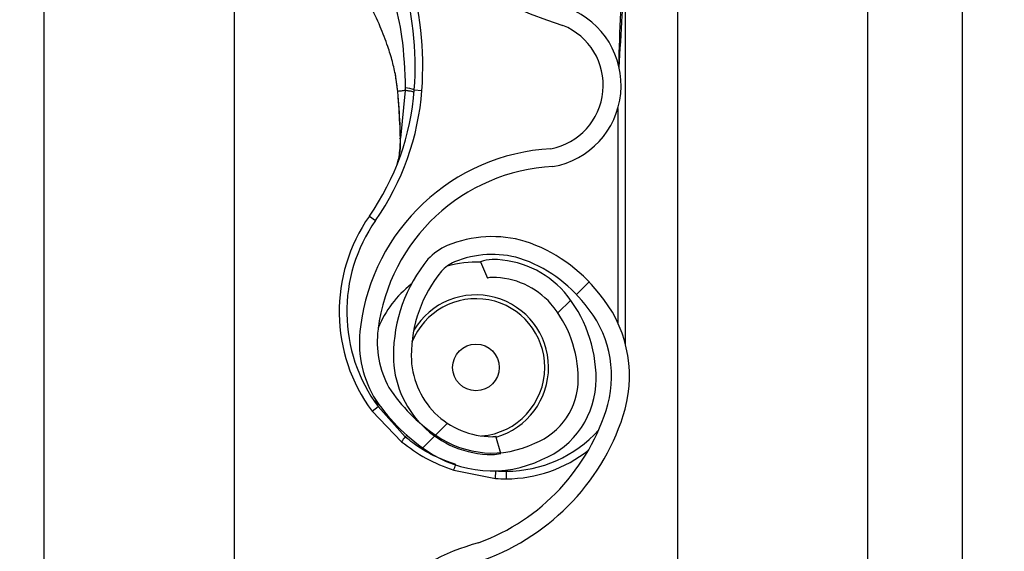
# Model space of a CAD drawing. Header units: inches. Extents: x 170 to 284, y 215 to 248.
# Tile 459 of 656: x 210.7657 to 210.8988, y 222.9199 to 222.9918. Entities that reach past the tile are written whole.
import ezdxf

# ---------------------------------------------------------------- set-up
doc = ezdxf.new("R2010")
doc.units = ezdxf.units.IN
doc.header["$LTSCALE"] = 0.25
doc.header["$MEASUREMENT"] = 0
doc.layers.add('ANNOTATIONS', color=1, linetype='Continuous')
doc.layers.add('RH FRONT OF HOOD', color=7, linetype='Continuous')
doc.styles.add('ARIAL', font='arial.ttf', dxfattribs={"height": 0.09375})
doc.dimstyles.new('STANDARD$0', dxfattribs={"dimtxt": 0.09375, "dimasz": 0.09375, "dimexe": 0.03125, "dimexo": 0.046875, "dimgap": 0.09, "dimtad": 0, "dimtih": 1, "dimtoh": 1, "dimdec": 4, "dimzin": 0, "dimdsep": 46, "dimtxsty": 'ARIAL', "dimcen": 0.09, "dimadec": 0, "dimazin": 0, "dimtfac": 1, "dimtdec": 4, "dimtofl": 0, "dimtmove": 0, "dimatfit": 1, "dimfxl": 1, "dimtolj": 1, "dimtzin": 0, "dimarcsym": 0})
pattern_1 = [(45, (200.7563139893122, 218.4993357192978), (-0.03026527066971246, 0.03026527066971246), [])]

# ---------------------------------------------------------------- blocks, each defined once
blk = doc.blocks.new('*D78')
at = {"layer": 'ANNOTATIONS', "color": 0, "lineweight": -2, "transparency": 16777216}
for p, q in [((210.8125819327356, 224.1544254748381), (212.2530253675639, 224.1544254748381)), ((212.2217753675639, 224.0606754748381), (212.2217753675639, 222.3404997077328)), ((212.2217753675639, 220.1854637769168), (212.2217753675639, 221.9056395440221)), ((211.491250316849, 220.0917137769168), (212.2530253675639, 220.0917137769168))]:
    blk.add_line(p, q, dxfattribs=at)
at = {"layer": 'ANNOTATIONS', "color": 0, "transparency": 16777216}
for points in [[(212.2061503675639, 224.0606754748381), (212.2374003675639, 224.0606754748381), (212.2217753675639, 224.1544254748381)], [(212.2061503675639, 220.1854637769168), (212.2374003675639, 220.1854637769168), (212.2217753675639, 220.0917137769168)]]:
    blk.add_solid(points, dxfattribs=at)
at = {"layer": 'defpoints', "color": 0, "transparency": 16777216}
for p in [(210.7657069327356, 224.1544254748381), (211.444375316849, 220.0917137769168), (212.2217753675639, 220.0917137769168)]:
    blk.add_point(p, dxfattribs=at)
at = {"layer": 'ANNOTATIONS', "color": 0, "transparency": 16777216, "insert": (212.2217753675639, 222.1230696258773), "char_height": 0.09375, "attachment_point": 5, "style": 'ARIAL'}
blk.add_mtext('\\A1;OPENING\\PHEIGHT', dxfattribs=at)

msp = doc.modelspace()

# ---------------------------------------------------------------- hatches: boundary and pattern name
at = {"layer": 'RH FRONT OF HOOD'}
h = msp.add_hatch(dxfattribs=at)
h.set_pattern_fill('ANSI31', color=256, scale=0.34241245, angle=2.8e-322, style=0)
h.set_pattern_definition(pattern_1)
edge = h.paths.add_edge_path(flags=0)
edge.add_arc((210.829581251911, 222.9552441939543), 0.001712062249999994, 450.0000000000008, 472.2104203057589)
edge.add_line((210.8289340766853, 222.9568292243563), (210.8280215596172, 222.959064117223))
edge.add_arc((210.829581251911, 222.9552441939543), 0.004126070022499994, 450, 472.2104203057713, ccw=False)
edge.add_arc((210.829581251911, 222.9463414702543), 0.01302879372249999, 401.47616737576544, 450, ccw=False)
edge.add_arc((210.825335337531, 222.9431912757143), 0.01830194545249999, 359.9999999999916, 400.0613730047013, ccw=False)
edge.add_arc((210.831875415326, 222.9431912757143), 0.01176186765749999, 292.1408576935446, 359.99999999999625, ccw=False)
edge.add_arc((210.829581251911, 222.9464441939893), 0.01566536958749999, 235.2570680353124, 295.43079980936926, ccw=False)
edge.add_arc((210.834820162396, 222.9545593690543), 0.02532140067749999, 212.8542481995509, 235.9809333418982, ccw=False)
edge.add_arc((210.826670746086, 222.9481904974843), 0.01504902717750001, 172.1557183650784, 209.3146496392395, ccw=False)
edge.add_arc((210.839100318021, 222.9468550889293), 0.02754708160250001, 453.30850314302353, 532.9325737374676, ccw=False)
edge.add_arc((210.835847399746, 222.9829453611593), 0.008748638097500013, 280.9586189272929, 427.9414322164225)
edge.add_arc((210.8557071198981, 223.0452986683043), 0.05672062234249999, 179.5706357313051, 253.0098997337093, ccw=False)
edge.add_arc((211.014038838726, 223.0464971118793), 0.2150521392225, 163.4260275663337, 180.2060536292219, ccw=False)
edge.add_arc((210.835265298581, 223.0986465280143), 0.02884824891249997, 465.1588434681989, 521.4137567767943, ccw=False)
edge.add_arc((210.817939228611, 223.1531928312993), 0.0284373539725, 290.1205938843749, 343.719067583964)
edge.add_arc((210.830779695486, 223.1490153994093), 0.01494630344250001, 345.2914408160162, 400.5471921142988)
edge.add_arc((210.827355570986, 223.1472006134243), 0.0187470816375, 397.9578745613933, 431.4396159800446)
edge.add_arc((210.829581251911, 223.1520286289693), 0.0134739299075, 433.8775574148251, 472.273645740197)
edge.add_arc((210.827013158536, 223.1590480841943), 0.006011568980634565, 474.9825325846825, 495.7175736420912)
edge.add_arc((210.836806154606, 223.1517889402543), 0.01816498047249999, 500.8992600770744, 539.9999999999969)
edge.add_arc((210.829581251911, 223.1517889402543), 0.01094007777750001, 539.9999999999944, 629.9999999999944)
edge.add_arc((210.829581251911, 223.1427150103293), 0.001866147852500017, 269.9999999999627, 285.6422464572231)
edge.add_line((210.8300844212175, 223.1409179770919), (210.8307353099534, 223.1385933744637))
edge.add_arc((210.829581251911, 223.1427150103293), 0.004280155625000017, 269.9999999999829, 285.64224645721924, ccw=False)
edge.add_arc((210.829581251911, 223.1517889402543), 0.01335408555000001, 179.9999999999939, 269.999999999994, ccw=False)
edge.add_arc((210.836806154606, 223.1517889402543), 0.020578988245, 500.6113583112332, 539.9999999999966, ccw=False)
edge.add_arc((210.827013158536, 223.1590480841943), 0.008425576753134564, 474.5776671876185, 496.4997109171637, ccw=False)
edge.add_arc((210.829581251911, 223.1520286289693), 0.01588793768, 433.69030225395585, 472.47058069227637, ccw=False)
edge.add_arc((210.827355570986, 223.1472006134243), 0.02116108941, 398.10453077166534, 431.57717173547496, ccw=False)
edge.add_arc((210.830779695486, 223.1490153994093), 0.01736031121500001, 345.18024813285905, 400.3658533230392, ccw=False)
edge.add_arc((210.817939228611, 223.1531928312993), 0.030851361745, 289.9181572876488, 343.7795375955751, ccw=False)
edge.add_arc((210.835265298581, 223.0986465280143), 0.02643424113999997, 464.9417095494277, 521.3236131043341)
edge.add_arc((211.014038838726, 223.0464971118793), 0.21263813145, 523.4376684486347, 540.2096895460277)
edge.add_arc((210.8557071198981, 223.0452986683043), 0.05430661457, 539.5566266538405, 613.1145348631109)
edge.add_arc((210.835847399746, 222.9829453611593), 0.01116264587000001, 280.06103888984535, 428.5290871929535, ccw=False)
edge.add_arc((210.839100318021, 222.9468550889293), 0.02513307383, 452.9714001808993, 532.9706577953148)
edge.add_arc((210.826670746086, 222.9481904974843), 0.01263501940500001, 532.0830472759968, 568.9826967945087)
edge.add_arc((210.834820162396, 222.9545593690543), 0.022907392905, 213.0443063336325, 236.0197152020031)
edge.add_arc((210.829581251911, 222.9464441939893), 0.01325136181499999, 235.1922404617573, 295.7352497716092)
edge.add_arc((210.831875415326, 222.9431912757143), 0.009347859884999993, 291.7225241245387, 359.9999999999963)
edge.add_arc((210.825335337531, 222.9431912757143), 0.01588793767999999, 359.9999999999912, 399.9521788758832)
edge.add_arc((210.829581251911, 222.9463414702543), 0.01061478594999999, 401.6345013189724, 450.0000000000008)
h = msp.add_hatch(dxfattribs=at)
h.set_pattern_fill('ANSI31', color=256, scale=0.34241245, angle=2.8e-322, style=0)
h.set_pattern_definition(pattern_1)
edge = h.paths.add_edge_path(flags=0)
edge.add_arc((210.829581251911, 222.7497967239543), 0.001712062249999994, 450.0000000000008, 472.2104203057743)
edge.add_line((210.8289340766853, 222.7513817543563), (210.8280215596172, 222.753616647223))
edge.add_arc((210.829581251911, 222.7497967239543), 0.004126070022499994, 450, 472.2104203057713, ccw=False)
edge.add_arc((210.829581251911, 222.7408940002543), 0.01302879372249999, 401.4761673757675, 450, ccw=False)
edge.add_arc((210.825335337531, 222.7377438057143), 0.01830194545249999, 359.99999999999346, 400.0613730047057, ccw=False)
edge.add_arc((210.831875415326, 222.7377438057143), 0.01176186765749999, 292.14085769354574, 359.99999999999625, ccw=False)
edge.add_arc((210.829581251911, 222.7409967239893), 0.01566536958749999, 235.2570680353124, 295.43079980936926, ccw=False)
edge.add_arc((210.834820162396, 222.7491118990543), 0.02532140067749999, 212.8542481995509, 235.9809333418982, ccw=False)
edge.add_arc((210.826670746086, 222.7427430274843), 0.01504902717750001, 172.1557183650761, 209.3146496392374, ccw=False)
edge.add_arc((210.839100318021, 222.7414076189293), 0.02754708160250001, 453.3085031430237, 532.9325737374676, ccw=False)
edge.add_arc((210.835847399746, 222.7774978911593), 0.008748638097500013, 280.9586189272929, 427.9414322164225)
edge.add_arc((210.8557071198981, 222.8398511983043), 0.05672062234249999, 179.5706357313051, 253.0098997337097, ccw=False)
edge.add_arc((211.014038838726, 222.8410496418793), 0.2150521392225, 163.4260275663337, 180.2060536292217, ccw=False)
edge.add_arc((210.835265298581, 222.8931990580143), 0.02884824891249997, 465.1588434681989, 521.4137567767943, ccw=False)
edge.add_arc((210.817939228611, 222.9477453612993), 0.0284373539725, 290.1205938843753, 343.7190675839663)
edge.add_arc((210.830779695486, 222.9435679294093), 0.01494630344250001, 345.2914408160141, 400.5471921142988)
edge.add_arc((210.827355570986, 222.9417531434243), 0.0187470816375, 397.9578745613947, 431.4396159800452)
edge.add_arc((210.829581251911, 222.9465811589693), 0.0134739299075, 433.8775574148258, 472.273645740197)
edge.add_arc((210.827013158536, 222.9536006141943), 0.006011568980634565, 474.98253258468, 495.7175736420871)
edge.add_arc((210.836806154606, 222.9463414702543), 0.01816498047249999, 500.8992600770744, 539.9999999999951)
edge.add_arc((210.829581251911, 222.9463414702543), 0.01094007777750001, 539.9999999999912, 629.9999999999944)
edge.add_arc((210.829581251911, 222.9372675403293), 0.001866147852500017, 269.9999999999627, 285.6422464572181)
edge.add_line((210.8300844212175, 222.9354705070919), (210.8307353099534, 222.9331459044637))
edge.add_arc((210.829581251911, 222.9372675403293), 0.004280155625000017, 269.9999999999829, 285.642246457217, ccw=False)
edge.add_arc((210.829581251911, 222.9463414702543), 0.01335408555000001, 179.9999999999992, 269.999999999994, ccw=False)
edge.add_arc((210.836806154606, 222.9463414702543), 0.020578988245, 500.6113583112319, 540, ccw=False)
edge.add_arc((210.827013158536, 222.9536006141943), 0.008425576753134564, 474.5776671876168, 496.4997109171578, ccw=False)
edge.add_arc((210.829581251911, 222.9465811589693), 0.01588793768, 433.69030225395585, 472.47058069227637, ccw=False)
edge.add_arc((210.827355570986, 222.9417531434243), 0.02116108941, 398.1045307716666, 431.57717173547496, ccw=False)
edge.add_arc((210.830779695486, 222.9435679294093), 0.01736031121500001, 345.18024813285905, 400.3658533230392, ccw=False)
edge.add_arc((210.817939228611, 222.9477453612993), 0.030851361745, 289.91815728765, 343.7795375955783, ccw=False)
edge.add_arc((210.835265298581, 222.8931990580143), 0.02643424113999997, 464.941709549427, 521.3236131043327)
edge.add_arc((211.014038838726, 222.8410496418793), 0.21263813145, 523.4376684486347, 540.2096895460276)
edge.add_arc((210.8557071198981, 222.8398511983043), 0.05430661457, 539.5566266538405, 613.1145348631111)
edge.add_arc((210.835847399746, 222.7774978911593), 0.01116264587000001, 280.06103888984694, 428.52908719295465, ccw=False)
edge.add_arc((210.839100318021, 222.7414076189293), 0.02513307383, 452.9714001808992, 532.970657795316)
edge.add_arc((210.826670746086, 222.7427430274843), 0.01263501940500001, 532.0830472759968, 568.9826967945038)
edge.add_arc((210.834820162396, 222.7491118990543), 0.022907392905, 213.0443063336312, 236.0197152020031)
edge.add_arc((210.829581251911, 222.7409967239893), 0.01325136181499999, 235.1922404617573, 295.7352497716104)
edge.add_arc((210.831875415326, 222.7377438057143), 0.009347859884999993, 291.7225241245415, 359.9999999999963)
edge.add_arc((210.825335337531, 222.7377438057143), 0.01588793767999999, 359.9999999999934, 399.9521788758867)
edge.add_arc((210.829581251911, 222.7408940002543), 0.01061478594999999, 401.6345013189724, 450.0000000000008)

# ---------------------------------------------------------------- linework, layer by layer
for p, q in [((210.8546275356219, 224.3444764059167), (210.8546275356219, 220.0917137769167)), ((210.8803084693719, 224.3444764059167), (210.8803084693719, 220.0917137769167)), ((210.8931489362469, 220.0917137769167), (210.8931489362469, 224.3444764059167)), ((210.7690244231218, 220.0917137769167), (210.7690244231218, 224.2497177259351)), ((210.7947053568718, 223.0399275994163), (210.7947053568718, 222.847553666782)), ((210.8475911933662, 222.9478985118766), (210.8475911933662, 223.0003207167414)), ((210.8164238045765, 222.9846714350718), (210.8167886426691, 222.9820923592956)), ((210.8168306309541, 222.9819400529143), (210.8168166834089, 222.982107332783)), ((210.8178317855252, 222.9822362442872), (210.8171816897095, 222.9758022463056)), ((210.8190535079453, 222.9823354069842), (210.8200779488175, 222.982259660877)), ((210.8465639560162, 222.9798212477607), (210.8465639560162, 222.9507954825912)), ((210.8129731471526, 222.9652473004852), (210.813815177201, 222.964658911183)), ((210.8280215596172, 222.9590641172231), (210.8289340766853, 222.9568292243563)), ((210.8138215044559, 222.9404091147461), (210.8141625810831, 222.9394637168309)), ((210.8133370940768, 222.9388523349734), (210.8141625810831, 222.9394637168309)), ((210.8178218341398, 222.9353716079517), (210.8141625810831, 222.9394637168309)), ((210.8133370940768, 222.9388523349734), (210.8173154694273, 222.9347076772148)), ((210.8178218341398, 222.9353716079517), (210.8180455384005, 222.9355913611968)), ((210.8307353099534, 222.9331459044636), (210.8300844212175, 222.9354705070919)), ((210.8243828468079, 222.9308527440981), (210.8300214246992, 222.9297517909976)), ((210.8300214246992, 222.9297517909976), (210.8300885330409, 222.9307768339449)), ((210.8314978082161, 222.9297035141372), (210.8314978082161, 222.9307307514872))]:
    msp.add_line(p, q, dxfattribs=at)
at = {"layer": 'RH FRONT OF HOOD', "flags": 128}
msp.add_lwpolyline([(210.8171481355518, 222.9757335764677), (210.8171203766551, 222.9757411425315), (210.8171013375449, 222.9757494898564), (210.8170915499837, 222.9757583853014), (210.8170912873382, 222.9757675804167), (210.8171005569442, 222.9757768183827), (210.8171190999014, 222.9757858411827), (210.8171463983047, 222.97579439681), (210.8171816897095, 222.9758022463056)], dxfattribs=at)
at = {"layer": 'RH FRONT OF HOOD'}
msp.add_circle((210.8273888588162, 222.9447696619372), 0.00315523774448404, dxfattribs=at)
for centre, radius, start, end in [((210.8557071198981, 223.0452986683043), 0.05672062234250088, 179.5706357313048, 253.009899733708), ((210.7760269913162, 222.9855167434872), 0.04314396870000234, 355.771303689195, 16.94846748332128), ((210.7760269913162, 222.9855167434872), 0.04417120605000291, 355.7713036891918, 16.94846748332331), ((210.835847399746, 222.9829453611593), 0.01116264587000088, 280.0610388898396, 68.52908719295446), ((210.835847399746, 222.9829453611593), 0.008748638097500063, 280.9586189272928, 67.94143221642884), ((210.7849054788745, 222.9848602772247), 0.03424124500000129, 325.0551237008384, 355.771303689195), ((210.7849054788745, 222.9848602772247), 0.03526848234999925, 325.0551237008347, 355.7713036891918), ((210.8168402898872, 222.9817622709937), 0.0001780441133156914, 93.10983558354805, 110.0707638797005), ((210.8167935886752, 222.9819594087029), 3.319259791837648e-05, 244.2889319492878, 282.2874080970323), ((210.8177746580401, 222.9790764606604), 0.003500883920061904, 68.57435782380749, 89.04261803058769), ((210.839100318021, 222.9468550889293), 0.02754708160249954, 93.3085031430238, 172.9325737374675), ((210.839100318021, 222.9468550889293), 0.02513307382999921, 92.9714001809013, 172.9706577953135), ((210.8314978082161, 222.9523027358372), 0.02259922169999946, 145.0551237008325, 216.5248216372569), ((210.8314978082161, 222.9523027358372), 0.02157198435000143, 145.0551237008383, 216.5248216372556), ((210.829581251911, 222.9465811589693), 0.01588793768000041, 73.69030225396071, 112.4705806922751), ((210.827355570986, 222.9417531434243), 0.02116108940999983, 38.10453077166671, 71.57717173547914), ((210.827013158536, 222.9536006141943), 0.008425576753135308, 114.5776671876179, 136.4997109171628), ((210.836806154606, 222.9463414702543), 0.02057898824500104, 140.6113583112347, 179.9999999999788), ((210.827013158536, 222.9536006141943), 0.006011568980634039, 114.9825325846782, 135.7175736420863), ((210.8273888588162, 222.9447696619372), 0.0142508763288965, 87.35889654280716, 105.8277214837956), ((210.829581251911, 222.9465811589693), 0.01347392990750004, 73.87755741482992, 112.2736457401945), ((210.829581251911, 222.9552441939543), 0.004126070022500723, 90, 112.2104203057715), ((210.829581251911, 222.9463414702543), 0.01302879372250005, 41.47616737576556, 90), ((210.827355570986, 222.9417531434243), 0.01874708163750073, 37.95787456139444, 71.43961598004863), ((210.836806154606, 222.9463414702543), 0.01816498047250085, 140.8992600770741, 179.9999999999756), ((210.829581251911, 222.9552441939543), 0.001712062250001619, 90, 112.2104203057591), ((210.829581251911, 222.9463414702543), 0.01061478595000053, 41.63450131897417, 90), ((210.8273888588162, 222.9447696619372), 0.01425087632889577, 127.8333931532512, 157.9527497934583), ((210.825335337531, 222.9431912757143), 0.01830194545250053, 359.9999999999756, 40.0613730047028), ((210.8273888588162, 222.9447696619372), 0.009303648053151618, 0, 158.4588253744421), ((210.8273888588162, 222.9447696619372), 0.00981035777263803, 286.1585342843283, 149.0324419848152), ((210.830779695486, 222.9435679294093), 0.01736031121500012, 345.1802481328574, 40.36585332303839), ((210.825335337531, 222.9431912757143), 0.01588793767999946, 359.9999999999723, 39.95217887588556), ((210.830779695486, 222.9435679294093), 0.01494630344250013, 345.2914408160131, 40.54719211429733), ((210.826670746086, 222.9481904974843), 0.01504902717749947, 172.1557183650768, 209.3146496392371), ((210.826670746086, 222.9481904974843), 0.01263501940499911, 172.0830472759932, 208.9826967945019), ((210.829581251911, 222.9463414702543), 0.01335408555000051, 179.9999999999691, 269.9999999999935), ((210.829581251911, 222.9463414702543), 0.01094007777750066, 179.9999999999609, 269.9999999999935), ((210.8273888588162, 222.9447696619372), 0.009303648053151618, 274.641227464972, 0), ((210.831875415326, 222.9431912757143), 0.009347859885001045, 291.7225241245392, 359.9999999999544), ((210.831875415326, 222.9431912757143), 0.01176186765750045, 292.1408576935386, 359.9999999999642), ((210.834820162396, 222.9545593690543), 0.02290739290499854, 213.044306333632, 236.0197152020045), ((210.834820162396, 222.9545593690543), 0.02532140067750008, 212.8542481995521, 235.9809333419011), ((210.817939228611, 222.9477453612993), 0.02843735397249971, 290.1205938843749, 343.7190675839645), ((210.817939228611, 222.9477453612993), 0.03085136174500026, 289.91815728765, 343.7795375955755), ((210.824495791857, 222.9297564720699), 0.008721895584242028, 139.9244128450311, 145.4117204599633), ((210.829581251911, 222.9464441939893), 0.01325136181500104, 235.1922404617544, 295.7352497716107), ((210.829581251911, 222.9372675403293), 0.001866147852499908, 269.9999999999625, 285.6422464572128), ((210.8314978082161, 222.9475089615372), 0.01677821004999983, 269.9999999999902, 317.9734601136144), ((210.829581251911, 222.9464441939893), 0.01566536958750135, 235.2570680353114, 295.4307998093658), ((210.829581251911, 222.9372675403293), 0.004280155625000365, 269.9999999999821, 285.6422464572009), ((210.8314978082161, 222.9475089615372), 0.01780544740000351, 269.9999999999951, 308.592188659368), ((210.8167873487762, 222.9340262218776), 0.008231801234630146, 337.3243224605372, 342.6867957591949), ((210.8314978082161, 222.9523027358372), 0.02259922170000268, 266.2542590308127, 270), ((210.8314978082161, 222.9523027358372), 0.0215719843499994, 266.2542590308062, 269.9999999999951), ((210.835265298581, 222.8931990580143), 0.02884824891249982, 105.1588434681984, 161.4137567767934)]:
    msp.add_arc(centre, radius, start, end, dxfattribs=at)
for points, knots in [([(210.8467469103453, 222.9852997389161), (210.846883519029, 222.9876609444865), (210.8470898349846, 222.991227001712), (210.8473344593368, 222.9954443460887), (210.8474677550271, 222.9976545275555), (210.8475352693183, 222.99885499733), (210.847562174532, 222.9995127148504), (210.8475751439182, 222.9998757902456), (210.8475817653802, 223.0000762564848), (210.8475853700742, 223.0001873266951), (210.847587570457, 223.0002535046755), (210.8475889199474, 223.0002919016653), (210.8475898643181, 223.0003153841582), (210.8475903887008, 223.0003263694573), (210.8475907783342, 223.000331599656), (210.8475910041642, 223.0003321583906), (210.8475911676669, 223.0003288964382), (210.8475911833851, 223.0003238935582), (210.8475911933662, 223.0003207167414)], [0, 0, 0, 0, 0.4681368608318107, 0.7070129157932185, 0.8371325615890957, 0.9079072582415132, 0.9470740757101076, 0.9687898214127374, 0.9808770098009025, 0.9876679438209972, 0.9915546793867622, 0.9947708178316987, 0.9959953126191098, 0.9972287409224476, 0.9978484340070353, 0.9984730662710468, 0.9990304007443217, 1, 1, 1, 1]), ([(210.8157399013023, 222.9961449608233), (210.8157399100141, 222.9961449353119), (210.8159257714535, 222.9956006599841), (210.8165992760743, 222.9934418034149), (210.8175862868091, 222.9889340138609), (210.817742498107, 222.9849113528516), (210.8178331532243, 222.9825768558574)], [0, 0, 0, 0, 5.869764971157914e-06, 0.1252288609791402, 0.4923383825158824, 1, 1, 1, 1]), ([(210.8470468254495, 222.9954146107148), (210.8470034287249, 222.9945400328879), (210.846839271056, 222.9912317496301), (210.8467399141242, 222.9879207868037), (210.8466668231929, 222.985485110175)], [0, 0, 0, 0, 0.2643600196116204, 1, 1, 1, 1]), ([(210.8168166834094, 222.982107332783), (210.8167354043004, 222.9828018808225), (210.8165747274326, 222.9841749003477), (210.816099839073, 222.9862069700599), (210.8154151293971, 222.9884506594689), (210.8144028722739, 222.9910545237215), (210.8135384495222, 222.9928902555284), (210.8130676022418, 222.9938901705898)], [0, 0, 0, 0, 0.1627420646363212, 0.321717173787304, 0.4905672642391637, 0.7225142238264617, 1, 1, 1, 1]), ([(210.8167886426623, 222.9820923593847), (210.8167807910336, 222.9820926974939), (210.8167648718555, 222.9820933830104), (210.8167640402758, 222.9820966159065), (210.8167795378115, 222.9821012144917), (210.8168044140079, 222.9821053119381), (210.8168166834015, 222.9821073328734)], [0, 0, 0, 0, 0.2466091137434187, 0.5000000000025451, 0.7533908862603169, 0.9999999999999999, 0.9999999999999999, 0.9999999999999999, 0.9999999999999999]), ([(210.8168006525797, 222.9819269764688), (210.816860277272, 222.9812058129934), (210.8170316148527, 222.9791334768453), (210.8171021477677, 222.9770754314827), (210.8171481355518, 222.9757335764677)], [0, 0, 0, 0, 0.3479954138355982, 1, 1, 1, 1]), ([(210.8178317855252, 222.9822362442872), (210.8177773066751, 222.9822300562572), (210.8175254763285, 222.9822014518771), (210.8171607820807, 222.9821567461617), (210.816920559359, 222.9821222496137), (210.816816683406, 222.9821073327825)], [0, 0, 0, 0, 0.135457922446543, 0.626158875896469, 1, 1, 1, 1]), ([(210.8171816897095, 222.9758022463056), (210.8171283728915, 222.9771321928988), (210.8170467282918, 222.9791687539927), (210.8168862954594, 222.9812261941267), (210.8168306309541, 222.9819400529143)], [0, 0, 0, 0, 0.6530354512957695, 1, 1, 1, 1]), ([(210.8178331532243, 222.9825768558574), (210.8178329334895, 222.982463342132), (210.8178327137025, 222.9823498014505), (210.8178317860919, 222.9822362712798), (210.8178317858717, 222.9822362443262)], [0, 0, 0, 0, 0.9997625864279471, 1, 1, 1, 1]), ([(210.8166826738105, 222.9721059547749), (210.8167543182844, 222.9723335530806), (210.8170183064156, 222.9731721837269), (210.8171506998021, 222.974509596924), (210.8171751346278, 222.9755288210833), (210.8171816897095, 222.9758022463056)], [0, 0, 0, 0, 0.2141804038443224, 0.7891897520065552, 1, 1, 1, 1]), ([(210.8171481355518, 222.9757335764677), (210.817153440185, 222.9754526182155), (210.8171697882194, 222.9745867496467), (210.8170495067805, 222.973773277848), (210.8169682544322, 222.9732237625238)], [0, 0, 0, 0, 0.3244814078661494, 0.9999999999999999, 0.9999999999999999, 0.9999999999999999, 0.9999999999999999]), ([(210.8246669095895, 222.9316379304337), (210.82365836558, 222.932001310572), (210.8216120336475, 222.932738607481), (210.8193669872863, 222.9341230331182), (210.8181662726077, 222.9350932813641), (210.8178218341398, 222.9353716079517)], [0, 0, 0, 0, 0.4093476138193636, 0.8305647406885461, 1, 1, 1, 1]), ([(210.8173154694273, 222.9347076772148), (210.818388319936, 222.9339189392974), (210.8205696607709, 222.9323152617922), (210.8230980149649, 222.931345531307), (210.8243828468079, 222.9308527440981)], [0, 0, 0, 0, 0.4918307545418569, 1, 1, 1, 1])]:
    msp.add_open_spline(points, degree=3, knots=knots, dxfattribs=at)
msp.add_open_spline([(210.8190246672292, 222.981971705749), (210.8190102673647, 222.9819890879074), (210.8189814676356, 222.9820238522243), (210.818732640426, 222.9820902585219), (210.8183567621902, 222.9821623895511), (210.8180067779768, 222.9822116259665), (210.8178317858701, 222.9822362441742)], degree=3, dxfattribs=at)

# ---------------------------------------------------------------- dimensions: what is measured, and where the dimension line sits
at = {"layer": 'ANNOTATIONS'}
dim = msp.add_linear_dim(base=(212.2217753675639, 220.0917137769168), p1=(210.7657069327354, 224.154425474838), p2=(211.4443753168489, 220.0917137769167), angle=90, text='OPENING\\PHEIGHT', dimstyle='STANDARD$0', dxfattribs=at)
dim.commit()
dim.dimension.update_dxf_attribs({"geometry": '*D78', "text_midpoint": (212.2217753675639, 222.1230696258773)})

doc.saveas('drawing.dxf')
